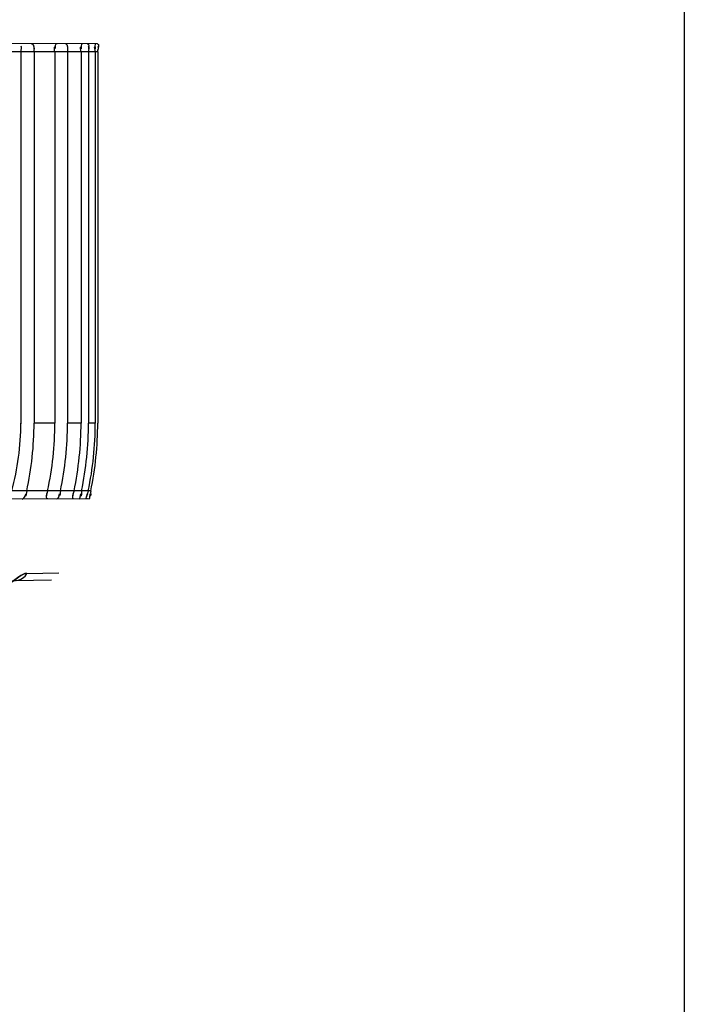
# Model space of a CAD drawing. Header units: millimetres. Extents: x 0 to 297, y 0 to 210.
# Tile 289 of 499: x 145.224 to 145.406, y 157.003 to 157.272. Entities that reach past the tile are written whole.
import ezdxf

# ---------------------------------------------------------------- set-up
doc = ezdxf.new("R2010")
doc.units = ezdxf.units.MM
doc.header["$LTSCALE"] = 16.335
doc.layers.get('0').update_dxf_attribs({"linetype": 'CONTINUOUS'})
doc.layers.add('INTFCLR_1', color=7, linetype='CONTINUOUS')

msp = doc.modelspace()

# ---------------------------------------------------------------- linework, layer by layer
at = {"color": 9, "linetype": 'Continuous'}
msp.add_line((145.4058034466, 161.0818031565), (145.4058034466, 153.552140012), dxfattribs=at)
at = {"layer": 'INTFCLR_1', "color": 9, "linetype": 'Continuous'}
for p, q in [((145.2454997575, 157.2651077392), (145.0636433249, 157.2657425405)), ((145.2455620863, 157.2629547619), (145.0594220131, 157.2629547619)), ((145.2245565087, 157.1614547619), (145.2246941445, 157.1614547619)), ((145.2338382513, 157.1614532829), (145.2281580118, 157.1614532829)), ((145.24101587, 157.1614532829), (145.2373005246, 157.1614532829)), ((145.2448902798, 157.1614532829), (145.2430520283, 157.1614532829)), ((145.2456941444, 157.1614532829), (145.2455616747, 157.1614532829)), ((145.2436498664, 157.142899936), (145.1980574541, 157.142899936)), ((145.2431091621, 157.140738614), (145.1982122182, 157.1405818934)), ((145.2262255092, 157.1203528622), (145.2348897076, 157.1205087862)), ((145.2262255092, 157.1203528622), (145.2348897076, 157.1205087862)), ((144.8840466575, 157.1125147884), (145.2329070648, 157.1186041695))]:
    msp.add_line(p, q, dxfattribs=at)
at = {"layer": 'INTFCLR_1', "color": 6, "linetype": 'Continuous'}
for p, q in [((145.2245565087, 157.2629547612), (145.2245565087, 157.1614547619)), ((145.2281580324, 157.2629547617), (145.2281580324, 157.1614547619)), ((145.2338381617, 157.2629547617), (145.2338381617, 157.1614547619)), ((145.237300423, 157.2629547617), (145.237300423, 157.1614547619)), ((145.241016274, 157.2629547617), (145.241016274, 157.1614547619)), ((145.2430523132, 157.2629547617), (145.2430523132, 157.1614547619)), ((145.2448900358, 157.2629547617), (145.2448900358, 157.1614547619)), ((145.2455620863, 157.2629547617), (145.2455620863, 157.1614547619))]:
    msp.add_line(p, q, dxfattribs=at)
for centre, radius, start, end in [((145.1545750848, 157.161454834), 0.06998142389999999, 344.6247084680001, 359.9999410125), ((145.141081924, 157.1614602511), 0.08707608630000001, 347.6929664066, 359.9963881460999), ((145.1410401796, 157.1614647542), 0.08711794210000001, 347.6959248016, 359.9934282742), ((145.145651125, 157.1614563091), 0.0881870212, 347.8530022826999, 359.9989948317), ((145.1456106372, 157.1614606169), 0.0882275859, 347.8557999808, 359.9961977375), ((145.148184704, 157.1614545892), 0.08911570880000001, 347.9826155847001, 0.0001110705), ((145.1510518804, 157.16146502), 0.0899643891, 348.0908578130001, 359.9934669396), ((145.1510851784, 157.1614615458), 0.08993111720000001, 348.0886457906, 359.9956779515), ((145.1525580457, 157.1614620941), 0.0904942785, 348.1634940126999, 359.9953577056), ((145.1541487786, 157.16144938), 0.0907412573, 348.2043765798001, 0.003398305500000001), ((145.1545089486, 157.1614625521), 0.091053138, 348.2368909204, 359.9950979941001), ((145.1545538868, 157.1614579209), 0.0910081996, 348.2339776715, 359.9980112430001)]:
    msp.add_arc(centre, radius, start, end, dxfattribs=at)
for points in [[(145.2274598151, 157.2651707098), (145.2279727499, 157.2651689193), (145.2281088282, 157.2642883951), (145.2281088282, 157.2637754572)], [(145.2343878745, 157.2651465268), (145.2339001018, 157.2651482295), (145.2338784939, 157.2642624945), (145.2338784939, 157.2637747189)], [(145.2368313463, 157.2651379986), (145.2373083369, 157.2651363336), (145.2372665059, 157.2642517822), (145.2372665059, 157.2637747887)], [(145.2413506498, 157.2651222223), (145.2408896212, 157.2651238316), (145.2410415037, 157.2642351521), (145.2410415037, 157.2637741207)], [(145.2427919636, 157.265117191), (145.2432468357, 157.2651156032), (145.2430333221, 157.2642289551), (145.2430333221, 157.2637740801)], [(145.2450232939, 157.2651094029), (145.2445761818, 157.2651109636), (145.2449004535, 157.26422081), (145.2449004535, 157.2637736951)], [(145.2454997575, 157.2651077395), (145.2460789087, 157.2651057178), (145.2455610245, 157.2639505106), (145.2455610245, 157.2633713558)], [(145.2245565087, 157.2629547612), (145.2245565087, 157.2634802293), (145.2250634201, 157.2645292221), (145.2245379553, 157.2645310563)], [(145.2245565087, 157.2629547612), (145.2245565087, 157.2634377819), (145.2250244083, 157.2644020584), (145.2245413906, 157.2644037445)], [(145.2281580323, 157.2629547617), (145.2281580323, 157.2634309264), (145.2284732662, 157.2643725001), (145.2279971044, 157.2643741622)], [(145.2338381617, 157.2629547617), (145.2338381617, 157.2634287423), (145.2334954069, 157.26437229), (145.2339693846, 157.2643706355)], [(145.237300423, 157.2629547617), (145.237300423, 157.2634266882), (145.2376622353, 157.2643646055), (145.2371903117, 157.2643662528)], [(145.2410162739, 157.2629547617), (145.2410162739, 157.2634259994), (145.2406267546, 157.2643677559), (145.2410979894, 157.264366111)], [(145.2430523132, 157.2629547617), (145.2430523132, 157.2634260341), (145.2434614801, 157.2643655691), (145.2429902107, 157.2643672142)], [(145.2448900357, 157.2629547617), (145.2448900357, 157.2634273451), (145.2444514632, 157.2643737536), (145.2449240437, 157.264372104)], [(145.2455620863, 157.2629547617), (145.2455620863, 157.2634219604), (145.2460153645, 157.2643546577), (145.2455481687, 157.2643562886)], [(145.2249355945, 157.140675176), (145.2255039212, 157.1406771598), (145.2257993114, 157.14151171), (145.2259204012, 157.1420669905)], [(145.2261570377, 157.142899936), (145.2260397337, 157.142362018), (145.2261534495, 157.1413459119), (145.2256028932, 157.1413439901)], [(145.2318637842, 157.142899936), (145.2317631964, 157.142432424), (145.2311997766, 157.1414757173), (145.2316779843, 157.1414773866)], [(145.2319165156, 157.1406995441), (145.2314307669, 157.1406978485), (145.2316297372, 157.1416701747), (145.2317319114, 157.142145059)], [(145.2343781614, 157.1407081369), (145.2348957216, 157.1407099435), (145.235023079, 157.1415599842), (145.2351308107, 157.1420662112)], [(145.2353474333, 157.142899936), (145.2352350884, 157.1423720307), (145.2354069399, 157.141355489), (145.234867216, 157.141353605)], [(145.2390799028, 157.142899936), (145.2389815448, 157.1424337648), (145.2383751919, 157.1414873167), (145.2388516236, 157.1414889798)], [(145.238930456, 157.1407240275), (145.2384555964, 157.1407223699), (145.2388404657, 157.1416839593), (145.2389384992, 157.1421485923)], [(145.2403821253, 157.1407290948), (145.2408630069, 157.1407307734), (145.2408302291, 157.1415934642), (145.2409289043, 157.142064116)], [(145.2411281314, 157.142899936), (145.2410189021, 157.1423789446), (145.2412464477, 157.1413594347), (145.2407141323, 157.1413575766)], [(145.2426293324, 157.140736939), (145.2421472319, 157.1407352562), (145.2427280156, 157.1416978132), (145.2428265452, 157.1421697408)], [(145.2429738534, 157.142899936), (145.2428667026, 157.1423867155), (145.242154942, 157.1413530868), (145.2426792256, 157.1413549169)], [(145.2431091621, 157.140738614), (145.2435922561, 157.1407403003), (145.2433855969, 157.1416656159), (145.2434841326, 157.1421385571)], [(145.2436498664, 157.142899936), (145.2435419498, 157.142381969), (145.2438261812, 157.1413542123), (145.2432970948, 157.1413523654)]]:
    msp.add_open_spline(points, degree=3, dxfattribs=at)
at = {"layer": 'INTFCLR_1', "color": 9, "linetype": 'Continuous'}
for points, knots in [([(145.18999886, 157.0886552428), (145.1921144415, 157.0901688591), (145.1962140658, 157.0933112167), (145.2010840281, 157.0975072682), (145.2043547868, 157.1005280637), (145.206175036, 157.1022603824), (145.2087700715, 157.1047728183), (145.2116511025, 157.1076740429), (145.2144432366, 157.1105343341), (145.2159405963, 157.1120645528), (145.2179239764, 157.114076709), (145.2200693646, 157.116208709), (145.2224243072, 157.1182886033), (145.2241157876, 157.1195502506), (145.2254180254, 157.1203459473), (145.2262255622, 157.1203528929)], [0, 0, 0, 0, 0.1614585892, 0.3203628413, 0.3988268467, 0.4377906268, 0.476327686, 0.6230155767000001, 0.6915458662, 0.7244244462, 0.7559074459, 0.8668757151, 0.9125168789, 0.9498754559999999, 1, 1, 1, 1]), ([(145.2262257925, 157.1203535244), (145.2254233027, 157.1203430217), (145.2241210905, 157.1195552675), (145.2224346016, 157.1182970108), (145.2207916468, 157.1168480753), (145.219319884, 157.1154470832), (145.218044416, 157.114188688), (145.215872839, 157.1120077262), (145.2136510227, 157.1097164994), (145.2113406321, 157.107369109), (145.2096750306, 157.1056898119), (145.2066346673, 157.1026746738), (145.2034838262, 157.0996951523), (145.2006642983, 157.0971759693), (145.1987149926, 157.0954774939), (145.1952243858, 157.0925527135), (145.1921212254, 157.0901735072), (145.1899989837, 157.0886553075)], [0, 0, 0, 0, 0.0498121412, 0.0874277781, 0.1326995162, 0.1850024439, 0.2137377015, 0.2438744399, 0.37603688, 0.4118149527, 0.4483012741, 0.5228371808, 0.6775789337, 0.7173687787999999, 0.7575077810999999, 0.8380447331, 1, 1, 1, 1])]:
    msp.add_open_spline(points, degree=3, knots=knots, dxfattribs=at)
msp.add_open_spline([(145.2232446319, 157.1184355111), (145.2244260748, 157.1184561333), (145.2257040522, 157.1192933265), (145.2262257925, 157.1203535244)], degree=3, dxfattribs=at)

doc.saveas('drawing.dxf')
